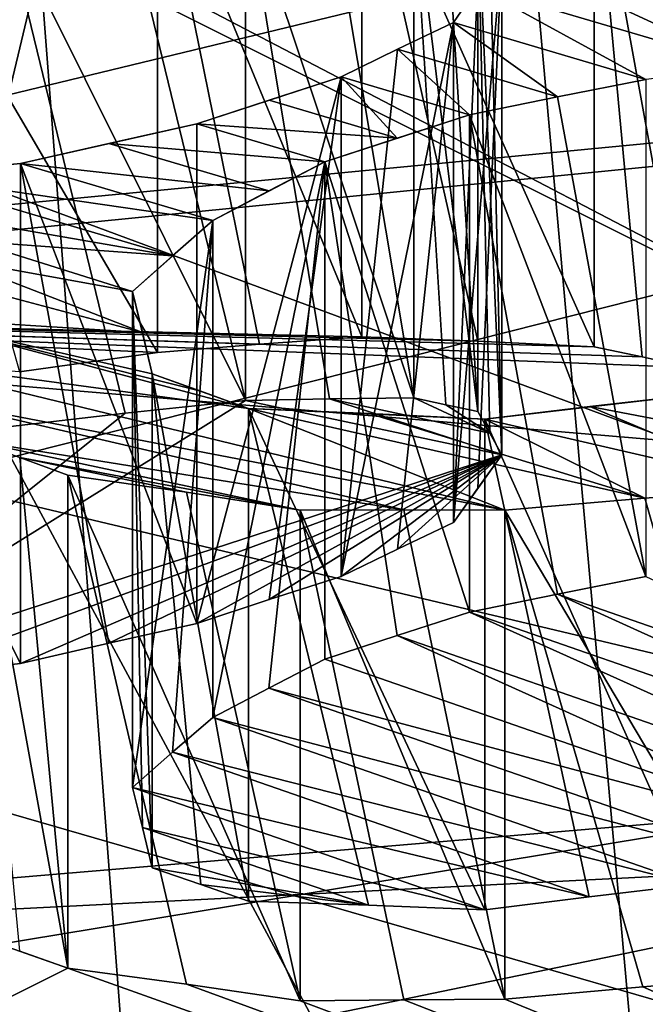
# Model space of a CAD drawing. Header units: millimetres. Extents: x -122 to 122, y -98 to 94.
# Tile 394 of 533: x 64.74 to 65.87, y -17.21 to -15.43. Entities that reach past the tile are written whole.
import ezdxf

# ---------------------------------------------------------------- set-up
doc = ezdxf.new("R2010")
doc.units = ezdxf.units.MM
doc.header["$LTSCALE"] = 26.699852
for name, color, linetype in [('10', 7, 'CONTINUOUS'), ('1027', 7, 'CONTINUOUS'), ('1030', 7, 'CONTINUOUS'), ('1139', 7, 'CONTINUOUS'), ('1231', 7, 'CONTINUOUS'), ('1736', 7, 'CONTINUOUS'), ('1737', 7, 'CONTINUOUS'), ('189', 7, 'CONTINUOUS'), ('194', 7, 'CONTINUOUS'), ('196', 7, 'CONTINUOUS'), ('197', 7, 'CONTINUOUS'), ('199', 7, 'CONTINUOUS'), ('4236', 7, 'CONTINUOUS'), ('4275', 7, 'CONTINUOUS'), ('4781', 7, 'CONTINUOUS'), ('4782', 7, 'CONTINUOUS'), ('4791', 7, 'CONTINUOUS'), ('4792', 7, 'CONTINUOUS'), ('4793', 7, 'CONTINUOUS'), ('4794', 7, 'CONTINUOUS'), ('5015', 7, 'CONTINUOUS'), ('5016', 7, 'CONTINUOUS'), ('5019', 7, 'CONTINUOUS'), ('5131', 7, 'CONTINUOUS'), ('5132', 7, 'CONTINUOUS'), ('5133', 7, 'CONTINUOUS'), ('5134', 7, 'CONTINUOUS'), ('5148', 7, 'CONTINUOUS'), ('5149', 7, 'CONTINUOUS'), ('5150', 7, 'CONTINUOUS'), ('5151', 7, 'CONTINUOUS'), ('5161', 7, 'CONTINUOUS'), ('5162', 7, 'CONTINUOUS'), ('5163', 7, 'CONTINUOUS'), ('5164', 7, 'CONTINUOUS'), ('5165', 7, 'CONTINUOUS'), ('5166', 7, 'CONTINUOUS'), ('5167', 7, 'CONTINUOUS'), ('5168', 7, 'CONTINUOUS'), ('5176', 7, 'CONTINUOUS'), ('5177', 7, 'CONTINUOUS'), ('5178', 7, 'CONTINUOUS'), ('5179', 7, 'CONTINUOUS'), ('5180', 7, 'CONTINUOUS'), ('5181', 7, 'CONTINUOUS'), ('5182', 7, 'CONTINUOUS'), ('5183', 7, 'CONTINUOUS'), ('5184', 7, 'CONTINUOUS'), ('5232', 7, 'CONTINUOUS'), ('5236', 7, 'CONTINUOUS'), ('5239', 7, 'CONTINUOUS'), ('8', 7, 'CONTINUOUS'), ('967', 7, 'CONTINUOUS'), ('969', 7, 'CONTINUOUS')]:
    doc.layers.add(name, color=color, linetype=linetype)

msp = doc.modelspace()

# ---------------------------------------------------------------- linework, layer by layer
at = {"layer": '10', "color": 7, "linetype": 'Continuous', "true_color": 0xf5f5f5}
for points in [[(70, -18.8577, 56.6625), (59.3935, -21.0544, 60.4674), (70, -16.2596, 58.1625), (70, -18.8577, 56.6625)], [(59.3935, -21.0544, 60.4674), (59.3935, -18.4564, 61.9674), (70, -16.2596, 58.1625), (59.3935, -21.0544, 60.4674)]]:
    msp.add_3dface(points, dxfattribs=at)
at = {"layer": '1027', "color": 250, "linetype": 'Continuous', "true_color": 0x323232}
for points in [[(64.2887, 0, 38.25), (64.2887, -19.125, 33.1255), (66.0113, 0, 38.25), (64.2887, 0, 38.25)], [(66.0113, 0, 38.25), (64.2887, -19.125, 33.1255), (66.0113, -19.125, 33.1255), (66.0113, 0, 38.25)]]:
    msp.add_3dface(points, dxfattribs=at)
at = {"layer": '1030', "color": 250, "linetype": 'Continuous', "true_color": 0x323232}
for points in [[(64.2887, -19.125, -33.1255), (64.2887, 0, -38.25), (66.0113, -19.125, -33.1255), (64.2887, -19.125, -33.1255)], [(66.0113, -19.125, -33.1255), (64.2887, 0, -38.25), (66.0113, 0, -38.25), (66.0113, -19.125, -33.1255)]]:
    msp.add_3dface(points, dxfattribs=at)
at = {"layer": '1139', "color": 250, "linetype": 'Continuous', "true_color": 0x323232}
for points in [[(77.3921, -15.6644, -51.1316), (61.5, -20.8577, -60.1266), (76.7642, -15.1961, -50.3204), (77.3921, -15.6644, -51.1316)], [(76.7642, -15.1961, -50.3204), (61.5, -20.8577, -60.1266), (63.2358, -15.1961, -50.3204), (76.7642, -15.1961, -50.3204)], [(78.2539, -16.0299, -51.7646), (61.5, -20.8577, -60.1266), (77.3921, -15.6644, -51.1316), (78.2539, -16.0299, -51.7646)], [(78.5, -20.8577, -60.1266), (61.5, -20.8577, -60.1266), (78.2539, -16.0299, -51.7646), (78.5, -20.8577, -60.1266)]]:
    msp.add_3dface(points, dxfattribs=at)
at = {"layer": '1231', "color": 250, "linetype": 'Continuous', "true_color": 0x323232}
for points in [[(103.1595, -13.7317, -39.9563), (36.8405, -13.7317, -39.9563), (35.9716, -19.4191, -39.7149), (103.1595, -13.7317, -39.9563)], [(103.5236, -17.3593, -39.4205), (103.1595, -13.7317, -39.9563), (35.9716, -19.4191, -39.7149), (103.5236, -17.3593, -39.4205)]]:
    msp.add_3dface(points, dxfattribs=at)
at = {"layer": '1736', "color": 250, "linetype": 'Continuous', "true_color": 0x323232}
for points in [[(31.5, -4.939, -46.9912), (108.5, -23.625, -40.9197), (31.5, -23.625, -40.9197), (31.5, -4.939, -46.9912)], [(108.5, -4.939, -46.9912), (108.5, -23.625, -40.9197), (31.5, -4.939, -46.9912), (108.5, -4.939, -46.9912)]]:
    msp.add_3dface(points, dxfattribs=at)
at = {"layer": '1737', "color": 250, "linetype": 'Continuous', "true_color": 0x323232}
for points in [[(108.5, -5.148, -48.9802), (108.5, -24.625, -42.6518), (31.5, -5.148, -48.9802), (108.5, -5.148, -48.9802)], [(31.5, -5.148, -48.9802), (108.5, -24.625, -42.6518), (31.5, -24.625, -42.6518), (31.5, -5.148, -48.9802)]]:
    msp.add_3dface(points, dxfattribs=at)
at = {"layer": '189', "color": 7, "linetype": 'Continuous', "true_color": 0xf5f5f5}
for points in [[(64.3619, -15.036, 83.1431), (64, -17.2211, 86.9279), (70.5376, -16.1412, 85.0574), (64.3619, -15.036, 83.1431)], [(70.5376, -16.1412, 85.0574), (64, -17.2211, 86.9279), (69.8981, -17.8348, 87.9908), (70.5376, -16.1412, 85.0574)]]:
    msp.add_3dface(points, dxfattribs=at)
at = {"layer": '194', "color": 7, "linetype": 'Continuous', "true_color": 0xf5f5f5}
for points in [[(64, -18.5635, 62.1529), (64, -6.8288, 68.9279), (66.9428, -6.2152, 67.3203), (64, -18.5635, 62.1529)], [(66.9428, -17.478, 60.8177), (64, -18.5635, 62.1529), (66.9428, -6.2152, 67.3203), (66.9428, -17.478, 60.8177)]]:
    msp.add_3dface(points, dxfattribs=at)
at = {"layer": '196', "color": 7, "linetype": 'Continuous', "true_color": 0xf5f5f5}
for points in [[(64.0093, -14.9083, 80.257), (66.5413, -16.1743, 82.4497), (63.0825, -22.6056, 71.8191), (64.0093, -14.9083, 80.257)], [(63.0825, -22.6056, 71.8191), (66.5413, -16.1743, 82.4497), (66.5413, -25.601, 77.0072), (63.0825, -22.6056, 71.8191)]]:
    msp.add_3dface(points, dxfattribs=at)
at = {"layer": '197', "color": 7, "linetype": 'Continuous', "true_color": 0xf5f5f5}
for points in [[(66.5413, -10.1836, 72.0735), (63.0825, -13.179, 77.2616), (66.5413, -19.6103, 66.631), (66.5413, -10.1836, 72.0735)], [(63.0825, -13.179, 77.2616), (63.0825, -22.6056, 71.8191), (66.5413, -19.6103, 66.631), (63.0825, -13.179, 77.2616)]]:
    msp.add_3dface(points, dxfattribs=at)
at = {"layer": '199', "color": 7, "linetype": 'Continuous', "true_color": 0xf5f5f5}
for points in [[(64.3619, -15.036, 83.1431), (66.5413, -16.1743, 82.4497), (64.0093, -14.9083, 80.257), (64.3619, -15.036, 83.1431)], [(64.3619, -15.036, 83.1431), (70.5376, -16.1412, 85.0574), (66.5413, -16.1743, 82.4497), (64.3619, -15.036, 83.1431)]]:
    msp.add_3dface(points, dxfattribs=at)
at = {"layer": '4236', "color": 250, "linetype": 'Continuous', "true_color": 0x323232}
for points in [[(61.7813, -16.0187, 51.7452), (78.5, -20.8577, 60.1266), (63.2358, -15.1961, 50.3204), (61.7813, -16.0187, 51.7452)], [(63.2358, -15.1961, 50.3204), (78.5, -20.8577, 60.1266), (76.7642, -15.1961, 50.3204), (63.2358, -15.1961, 50.3204)], [(61.5, -20.8577, 60.1266), (78.5, -20.8577, 60.1266), (61.7813, -16.0187, 51.7452), (61.5, -20.8577, 60.1266)]]:
    msp.add_3dface(points, dxfattribs=at)
at = {"layer": '4275', "color": 250, "linetype": 'Continuous', "true_color": 0x323232}
for points in [[(36.8405, -13.7317, 39.9563), (104.0284, -19.419, 39.7149), (36.4764, -17.3592, 39.4205), (36.8405, -13.7317, 39.9563)], [(36.8405, -13.7317, 39.9563), (103.1595, -13.7317, 39.9563), (104.0284, -19.419, 39.7149), (36.8405, -13.7317, 39.9563)]]:
    msp.add_3dface(points, dxfattribs=at)
at = {"layer": '4781', "color": 250, "linetype": 'Continuous', "true_color": 0x323232}
for points in [[(31.5, -23.625, 40.9197), (108.5, -4.939, 46.9912), (31.5, -4.939, 46.9912), (31.5, -23.625, 40.9197)], [(108.5, -23.625, 40.9197), (108.5, -4.939, 46.9912), (31.5, -23.625, 40.9197), (108.5, -23.625, 40.9197)]]:
    msp.add_3dface(points, dxfattribs=at)
at = {"layer": '4782', "color": 250, "linetype": 'Continuous', "true_color": 0x323232}
for points in [[(108.5, -24.625, 42.6518), (108.5, -5.148, 48.9802), (31.5, -24.625, 42.6518), (108.5, -24.625, 42.6518)], [(31.5, -24.625, 42.6518), (108.5, -5.148, 48.9802), (31.5, -5.148, 48.9802), (31.5, -24.625, 42.6518)]]:
    msp.add_3dface(points, dxfattribs=at)
at = {"layer": '4791', "color": 150, "linetype": 'Continuous', "true_color": 0x378cff}
for points in [[(22, -28.0584, -35.181), (22, -10.0141, -43.8712), (122, -28.0584, -35.181), (22, -28.0584, -35.181)], [(22, -10.0141, -43.8712), (122, -10.0141, -43.8712), (122, -28.0584, -35.181), (22, -10.0141, -43.8712)]]:
    msp.add_3dface(points, dxfattribs=at)
at = {"layer": '4792', "color": 150, "linetype": 'Continuous', "true_color": 0x378cff}
for points in [[(22, -10.0141, 43.8712), (22, -28.0584, 35.181), (122, -10.0141, 43.8712), (22, -10.0141, 43.8712)], [(22, -28.0584, 35.181), (122, -28.0584, 35.181), (122, -10.0141, 43.8712), (22, -28.0584, 35.181)]]:
    msp.add_3dface(points, dxfattribs=at)
at = {"layer": '4793', "color": 150, "linetype": 'Continuous', "true_color": 0x378cff}
for points in [[(22, -19.854, 34.3853), (22, -10.2783, 38.3524), (122, -19.854, 34.3853), (22, -19.854, 34.3853)], [(22, -10.2783, 38.3524), (122, -10.2783, 38.3524), (122, -19.854, 34.3853), (22, -10.2783, 38.3524)]]:
    msp.add_3dface(points, dxfattribs=at)
at = {"layer": '4794', "color": 150, "linetype": 'Continuous', "true_color": 0x378cff}
for points in [[(22, -10.2783, -38.3524), (22, -19.854, -34.3853), (122, -10.2783, -38.3524), (22, -10.2783, -38.3524)], [(22, -19.854, -34.3853), (122, -19.854, -34.3853), (122, -10.2783, -38.3524), (22, -19.854, -34.3853)]]:
    msp.add_3dface(points, dxfattribs=at)
at = {"layer": '5015', "color": 7, "linetype": 'Continuous', "true_color": 0xf5f5f5}
for points in [[(63.2648, -15.9543, -56.8835), (70, -17.5578, -54.4111), (70, -15.2844, -55.7233), (63.2648, -15.9543, -56.8835)], [(63.2638, -18.2278, -55.5715), (70, -17.5578, -54.4111), (63.2648, -15.9543, -56.8835), (63.2638, -18.2278, -55.5715)]]:
    msp.add_3dface(points, dxfattribs=at)
at = {"layer": '5016', "color": 7, "linetype": 'Continuous', "true_color": 0xf5f5f5}
for points in [[(63.2648, -15.9543, -56.8835), (70, -15.2844, -55.7233), (65.9515, -16.0593, -65.6202), (63.2648, -15.9543, -56.8835)], [(64.7348, -16.0672, -64.699), (63.2648, -15.9543, -56.8835), (64.9851, -16.0317, -64.7506), (64.7348, -16.0672, -64.699)], [(64.9851, -16.0317, -64.7506), (63.2648, -15.9543, -56.8835), (65.17, -16.017, -64.8393), (64.9851, -16.0317, -64.7506)], [(65.17, -16.017, -64.8393), (63.2648, -15.9543, -56.8835), (65.3558, -16.0035, -64.9278), (65.17, -16.017, -64.8393)], [(65.3558, -16.0035, -64.9278), (63.2648, -15.9543, -56.8835), (65.5663, -16.0112, -65.1311), (65.3558, -16.0035, -64.9278)], [(65.5663, -16.0112, -65.1311), (63.2648, -15.9543, -56.8835), (65.7772, -16.0217, -65.3333), (65.5663, -16.0112, -65.1311)], [(65.7772, -16.0217, -65.3333), (63.2648, -15.9543, -56.8835), (65.8642, -16.04, -65.4768), (65.7772, -16.0217, -65.3333)], [(65.8642, -16.04, -65.4768), (63.2648, -15.9543, -56.8835), (65.9515, -16.0593, -65.6202), (65.8642, -16.04, -65.4768)], [(64.6486, -17.0883, -68.4998), (64.8229, -17.1489, -68.7736), (63.6805, -17.7202, -69.6589), (64.6486, -17.0883, -68.4998)], [(64.7354, -17.1181, -68.6364), (64.8229, -17.1489, -68.7736), (64.6486, -17.0883, -68.4998), (64.7354, -17.1181, -68.6364)], [(64.8229, -17.1489, -68.7736), (70, -18.9965, -73.9029), (63.6805, -17.7202, -69.6589), (64.8229, -17.1489, -68.7736)], [(65.0379, -17.1779, -68.969), (70, -18.9965, -73.9029), (64.8229, -17.1489, -68.7736), (65.0379, -17.1779, -68.969)], [(66.1165, -17.1619, -69.4053), (70, -18.9965, -73.9029), (65.8653, -17.1828, -69.362), (66.1165, -17.1619, -69.4053)], [(65.2443, -17.2083, -69.1553), (70, -18.9965, -73.9029), (65.0379, -17.1779, -68.969), (65.2443, -17.2083, -69.1553)], [(65.8653, -17.1828, -69.362), (70, -18.9965, -73.9029), (65.6149, -17.2056, -69.3177), (65.8653, -17.1828, -69.362)], [(65.6149, -17.2056, -69.3177), (70, -18.9965, -73.9029), (65.4318, -17.2063, -69.2378), (65.6149, -17.2056, -69.3177)], [(65.4318, -17.2063, -69.2378), (70, -18.9965, -73.9029), (65.2443, -17.2083, -69.1553), (65.4318, -17.2063, -69.2378)]]:
    msp.add_3dface(points, dxfattribs=at)
at = {"layer": '5019', "color": 7, "linetype": 'Continuous', "true_color": 0xf5f5f5}
for points in [[(65.45, -16.1144, -65.526), (65.588, -16.1781, -65.8997), (65.297, -16.1161, -65.4198), (65.45, -16.1144, -65.526)], [(65.508, -16.1266, -65.6218), (65.588, -16.1781, -65.8997), (65.45, -16.1144, -65.526), (65.508, -16.1266, -65.6218)], [(65.6096, -16.2177, -66.0795), (64.3007, -16.6443, -66.8185), (65.1448, -16.1188, -65.3133), (65.6096, -16.2177, -66.0795)], [(65.1448, -16.1188, -65.3133), (64.3007, -16.6443, -66.8185), (64.9268, -16.1423, -65.2439), (65.1448, -16.1188, -65.3133)], [(65.297, -16.1161, -65.4198), (65.6096, -16.2177, -66.0795), (65.1448, -16.1188, -65.3133), (65.297, -16.1161, -65.4198)], [(65.588, -16.1781, -65.8997), (65.6096, -16.2177, -66.0795), (65.297, -16.1161, -65.4198), (65.588, -16.1781, -65.8997)], [(65.5662, -16.1391, -65.7176), (65.588, -16.1781, -65.8997), (65.508, -16.1266, -65.6218), (65.5662, -16.1391, -65.7176)], [(64.9268, -16.1423, -65.2439), (64.3007, -16.6443, -66.8185), (64.7087, -16.1675, -65.1736), (64.9268, -16.1423, -65.2439)], [(64.3007, -16.6443, -66.8185), (65.6096, -16.2177, -66.0795), (64.5185, -16.6196, -66.8885), (64.3007, -16.6443, -66.8185)], [(64.5185, -16.6196, -66.8885), (65.6096, -16.2177, -66.0795), (64.7368, -16.5965, -66.9577), (64.5185, -16.6196, -66.8885)], [(64.7368, -16.5965, -66.9577), (65.6096, -16.2177, -66.0795), (64.8968, -16.5596, -66.932), (64.7368, -16.5965, -66.9577)], [(64.8968, -16.5596, -66.932), (65.6096, -16.2177, -66.0795), (65.0566, -16.5235, -66.9057), (64.8968, -16.5596, -66.932)], [(65.0566, -16.5235, -66.9057), (65.6096, -16.2177, -66.0795), (65.1876, -16.4804, -66.832), (65.0566, -16.5235, -66.9057)], [(65.1876, -16.4804, -66.832), (65.6096, -16.2177, -66.0795), (65.3184, -16.4381, -66.7579), (65.1876, -16.4804, -66.832)], [(65.3184, -16.4381, -66.7579), (65.6096, -16.2177, -66.0795), (65.4203, -16.3889, -66.6363), (65.3184, -16.4381, -66.7579)], [(65.4203, -16.3889, -66.6363), (65.6096, -16.2177, -66.0795), (65.5221, -16.3405, -66.5143), (65.4203, -16.3889, -66.6363)], [(65.5221, -16.3405, -66.5143), (65.6096, -16.2177, -66.0795), (65.5659, -16.2781, -66.297), (65.5221, -16.3405, -66.5143)], [(65.7108, -16.4702, -67.1039), (65.8707, -16.4381, -67.0754), (66.6399, -16.7939, -68.5642), (65.7108, -16.4702, -67.1039)], [(65.5508, -16.5032, -67.132), (65.7108, -16.4702, -67.1039), (66.5385, -16.8468, -68.6829), (65.5508, -16.5032, -67.132)], [(66.5385, -16.8468, -68.6829), (65.7108, -16.4702, -67.1039), (66.6399, -16.7939, -68.5642), (66.5385, -16.8468, -68.6829)], [(65.4199, -16.5455, -67.2061), (65.5508, -16.5032, -67.132), (66.4076, -16.8891, -68.7571), (65.4199, -16.5455, -67.2061)], [(66.4076, -16.8891, -68.7571), (65.5508, -16.5032, -67.132), (66.5385, -16.8468, -68.6829), (66.4076, -16.8891, -68.7571)], [(65.289, -16.5886, -67.2798), (65.4199, -16.5455, -67.2061), (66.2767, -16.9322, -68.8307), (65.289, -16.5886, -67.2798)], [(66.2767, -16.9322, -68.8307), (65.4199, -16.5455, -67.2061), (66.4076, -16.8891, -68.7571), (66.2767, -16.9322, -68.8307)], [(65.1872, -16.6409, -67.3995), (65.289, -16.5886, -67.2798), (66.2767, -16.9322, -68.8307), (65.1872, -16.6409, -67.3995)], [(65.0854, -16.6941, -67.5188), (65.1872, -16.6409, -67.3995), (66.1166, -16.9643, -68.8593), (65.0854, -16.6941, -67.5188)], [(66.1166, -16.9643, -68.8593), (65.1872, -16.6409, -67.3995), (66.2767, -16.9322, -68.8307), (66.1166, -16.9643, -68.8593)], [(65.0126, -16.757, -67.6838), (65.0854, -16.6941, -67.5188), (65.9569, -16.9973, -68.8873), (65.0126, -16.757, -67.6838)], [(65.9569, -16.9973, -68.8873), (65.0854, -16.6941, -67.5188), (66.1166, -16.9643, -68.8593), (65.9569, -16.9973, -68.8873)], [(64.9398, -16.8211, -67.8484), (65.0126, -16.757, -67.6838), (65.7678, -17.0198, -68.8699), (64.9398, -16.8211, -67.8484)], [(65.7678, -17.0198, -68.8699), (65.0126, -16.757, -67.6838), (65.9569, -16.9973, -68.8873), (65.7678, -17.0198, -68.8699)], [(64.958, -16.8937, -68.0884), (64.9398, -16.8211, -67.8484), (65.5789, -17.0434, -68.852), (64.958, -16.8937, -68.0884)], [(65.5789, -17.0434, -68.852), (64.9398, -16.8211, -67.8484), (65.7678, -17.0198, -68.8699), (65.5789, -17.0434, -68.852)], [(64.9758, -16.9672, -68.3235), (64.958, -16.8937, -68.0884), (65.3679, -17.0347, -68.7271), (64.9758, -16.9672, -68.3235)], [(65.3679, -17.0347, -68.7271), (64.958, -16.8937, -68.0884), (65.5789, -17.0434, -68.852), (65.3679, -17.0347, -68.7271)], [(65.0636, -16.9972, -68.4615), (64.9758, -16.9672, -68.3235), (65.3679, -17.0347, -68.7271), (65.0636, -16.9972, -68.4615)], [(65.1501, -17.0278, -68.5972), (65.0636, -16.9972, -68.4615), (65.3679, -17.0347, -68.7271), (65.1501, -17.0278, -68.5972)]]:
    msp.add_3dface(points, dxfattribs=at)
at = {"layer": '5131', "color": 7, "linetype": 'Continuous', "true_color": 0xf5f5f5}
for points in [[(66.1165, -16.2766, -69.9164), (66.1165, -17.1619, -69.4053), (65.869, -16.296, -69.8745), (66.1165, -16.2766, -69.9164)], [(66.1165, -17.1619, -69.4053), (65.6149, -16.3179, -69.8303), (65.869, -16.296, -69.8745), (66.1165, -17.1619, -69.4053)], [(66.1165, -17.1619, -69.4053), (65.8653, -17.1828, -69.362), (65.6149, -16.3179, -69.8303), (66.1165, -17.1619, -69.4053)], [(65.8653, -17.1828, -69.362), (65.6149, -17.2056, -69.3177), (65.6149, -16.3179, -69.8303), (65.8653, -17.1828, -69.362)]]:
    msp.add_3dface(points, dxfattribs=at)
at = {"layer": '5132', "color": 7, "linetype": 'Continuous', "true_color": 0xf5f5f5}
for points in [[(65.6149, -17.2056, -69.3177), (65.2443, -16.318, -69.6693), (65.4319, -16.3173, -69.7511), (65.6149, -17.2056, -69.3177)], [(65.6149, -17.2056, -69.3177), (65.4318, -17.2063, -69.2378), (65.2443, -16.318, -69.6693), (65.6149, -17.2056, -69.3177)], [(65.4318, -17.2063, -69.2378), (65.2443, -17.2083, -69.1553), (65.2443, -16.318, -69.6693), (65.4318, -17.2063, -69.2378)], [(65.6149, -16.3179, -69.8303), (65.6149, -17.2056, -69.3177), (65.4319, -16.3173, -69.7511), (65.6149, -16.3179, -69.8303)]]:
    msp.add_3dface(points, dxfattribs=at)
at = {"layer": '5133', "color": 7, "linetype": 'Continuous', "true_color": 0xf5f5f5}
for points in [[(65.2443, -17.2083, -69.1553), (65.0379, -17.1779, -68.969), (64.8229, -16.2544, -69.29), (65.2443, -17.2083, -69.1553)], [(65.2443, -17.2083, -69.1553), (64.8229, -16.2544, -69.29), (65.0378, -16.2856, -69.4841), (65.2443, -17.2083, -69.1553)], [(65.0379, -17.1779, -68.969), (64.8229, -17.1489, -68.7736), (64.8229, -16.2544, -69.29), (65.0379, -17.1779, -68.969)], [(65.2443, -16.318, -69.6693), (65.2443, -17.2083, -69.1553), (65.0378, -16.2856, -69.4841), (65.2443, -16.318, -69.6693)]]:
    msp.add_3dface(points, dxfattribs=at)
at = {"layer": '5134', "color": 7, "linetype": 'Continuous', "true_color": 0xf5f5f5}
for points in [[(64.8229, -17.1489, -68.7736), (64.7354, -17.1181, -68.6364), (64.6486, -16.1913, -69.0178), (64.8229, -17.1489, -68.7736)], [(64.8229, -17.1489, -68.7736), (64.6486, -16.1913, -69.0178), (64.7355, -16.2223, -69.1537), (64.8229, -17.1489, -68.7736)], [(64.8229, -16.2544, -69.29), (64.8229, -17.1489, -68.7736), (64.7355, -16.2223, -69.1537), (64.8229, -16.2544, -69.29)]]:
    msp.add_3dface(points, dxfattribs=at)
at = {"layer": '5148', "color": 7, "linetype": 'Continuous', "true_color": 0xf5f5f5}
for points in [[(64.4836, -15.1737, -65.1836), (64.9851, -16.0317, -64.7506), (64.9851, -15.1043, -65.286), (64.4836, -15.1737, -65.1836)], [(64.7348, -16.0672, -64.699), (64.9851, -16.0317, -64.7506), (64.4836, -15.1737, -65.1836), (64.7348, -16.0672, -64.699)]]:
    msp.add_3dface(points, dxfattribs=at)
at = {"layer": '5149', "color": 7, "linetype": 'Continuous', "true_color": 0xf5f5f5}
for points in [[(64.9851, -15.1043, -65.286), (65.3558, -16.0035, -64.9278), (65.3558, -15.0797, -65.4611), (64.9851, -15.1043, -65.286)], [(64.9851, -16.0317, -64.7506), (65.17, -16.017, -64.8393), (64.9851, -15.1043, -65.286), (64.9851, -16.0317, -64.7506)], [(65.17, -16.017, -64.8393), (65.3558, -16.0035, -64.9278), (64.9851, -15.1043, -65.286), (65.17, -16.017, -64.8393)]]:
    msp.add_3dface(points, dxfattribs=at)
at = {"layer": '5150', "color": 7, "linetype": 'Continuous', "true_color": 0xf5f5f5}
for points in [[(65.3558, -16.0035, -64.9278), (65.5663, -16.0112, -65.1311), (65.3558, -15.0797, -65.4611), (65.3558, -16.0035, -64.9278)], [(65.5663, -16.0112, -65.1311), (65.7772, -16.0217, -65.3333), (65.3558, -15.0797, -65.4611), (65.5663, -16.0112, -65.1311)], [(65.3558, -15.0797, -65.4611), (65.7772, -16.0217, -65.3333), (65.7772, -15.1039, -65.8631), (65.3558, -15.0797, -65.4611)]]:
    msp.add_3dface(points, dxfattribs=at)
at = {"layer": '5151', "color": 7, "linetype": 'Continuous', "true_color": 0xf5f5f5}
for points in [[(65.7772, -16.0217, -65.3333), (65.8642, -16.04, -65.4768), (65.7772, -15.1039, -65.8631), (65.7772, -16.0217, -65.3333)], [(65.8642, -16.04, -65.4768), (65.9515, -16.0593, -65.6202), (65.7772, -15.1039, -65.8631), (65.8642, -16.04, -65.4768)], [(65.7772, -15.1039, -65.8631), (65.9515, -16.0593, -65.6202), (65.9515, -15.1451, -66.1481), (65.7772, -15.1039, -65.8631)]]:
    msp.add_3dface(points, dxfattribs=at)
at = {"layer": '5161', "color": 7, "linetype": 'Continuous', "true_color": 0xf5f5f5}
for points in [[(65.8707, -15.5365, -67.596), (65.8707, -16.4381, -67.0754), (65.7108, -15.5682, -67.6247), (65.8707, -15.5365, -67.596)], [(65.8707, -16.4381, -67.0754), (65.5508, -15.6007, -67.653), (65.7108, -15.5682, -67.6247), (65.8707, -16.4381, -67.0754)], [(65.8707, -16.4381, -67.0754), (65.7108, -16.4702, -67.1039), (65.5508, -15.6007, -67.653), (65.8707, -16.4381, -67.0754)], [(65.7108, -16.4702, -67.1039), (65.5508, -16.5032, -67.132), (65.5508, -15.6007, -67.653), (65.7108, -16.4702, -67.1039)]]:
    msp.add_3dface(points, dxfattribs=at)
at = {"layer": '5162', "color": 7, "linetype": 'Continuous', "true_color": 0xf5f5f5}
for points in [[(65.5508, -15.6007, -67.653), (65.5508, -16.5032, -67.132), (65.289, -15.686, -67.8009), (65.5508, -15.6007, -67.653)], [(65.5508, -15.6007, -67.653), (65.289, -15.686, -67.8009), (65.4199, -15.643, -67.7272), (65.5508, -15.6007, -67.653)], [(65.5508, -16.5032, -67.132), (65.4199, -16.5455, -67.2061), (65.289, -15.686, -67.8009), (65.5508, -16.5032, -67.132)], [(65.4199, -16.5455, -67.2061), (65.289, -16.5886, -67.2798), (65.289, -15.686, -67.8009), (65.4199, -16.5455, -67.2061)]]:
    msp.add_3dface(points, dxfattribs=at)
at = {"layer": '5163', "color": 7, "linetype": 'Continuous', "true_color": 0xf5f5f5}
for points in [[(65.1872, -16.6409, -67.3995), (65.0854, -16.6941, -67.5188), (65.289, -15.686, -67.8009), (65.1872, -16.6409, -67.3995)], [(65.289, -15.686, -67.8009), (65.0854, -16.6941, -67.5188), (65.0854, -15.7925, -68.0394), (65.289, -15.686, -67.8009)], [(65.289, -15.686, -67.8009), (65.0854, -15.7925, -68.0394), (65.1872, -15.7388, -67.9203), (65.289, -15.686, -67.8009)], [(65.289, -16.5886, -67.2798), (65.1872, -16.6409, -67.3995), (65.289, -15.686, -67.8009), (65.289, -16.5886, -67.2798)]]:
    msp.add_3dface(points, dxfattribs=at)
at = {"layer": '5164', "color": 7, "linetype": 'Continuous', "true_color": 0xf5f5f5}
for points in [[(65.0126, -16.757, -67.6838), (64.9398, -16.8211, -67.8484), (65.0854, -15.7925, -68.0394), (65.0126, -16.757, -67.6838)], [(65.0854, -15.7925, -68.0394), (64.9398, -16.8211, -67.8484), (64.9398, -15.9211, -68.368), (65.0854, -15.7925, -68.0394)], [(65.0854, -15.7925, -68.0394), (64.9398, -15.9211, -68.368), (65.0126, -15.8562, -68.2039), (65.0854, -15.7925, -68.0394)], [(65.0854, -16.6941, -67.5188), (65.0126, -16.757, -67.6838), (65.0854, -15.7925, -68.0394), (65.0854, -16.6941, -67.5188)]]:
    msp.add_3dface(points, dxfattribs=at)
at = {"layer": '5165', "color": 7, "linetype": 'Continuous', "true_color": 0xf5f5f5}
for points in [[(64.9398, -16.8211, -67.8484), (64.958, -16.8937, -68.0884), (64.9398, -15.9211, -68.368), (64.9398, -16.8211, -67.8484)], [(64.958, -16.8937, -68.0884), (64.9758, -16.9672, -68.3235), (64.9398, -15.9211, -68.368), (64.958, -16.8937, -68.0884)], [(64.9398, -15.9211, -68.368), (64.9758, -16.9672, -68.3235), (64.9758, -16.0706, -68.8411), (64.9398, -15.9211, -68.368)], [(64.9398, -15.9211, -68.368), (64.9758, -16.0706, -68.8411), (64.958, -15.9956, -68.6071), (64.9398, -15.9211, -68.368)]]:
    msp.add_3dface(points, dxfattribs=at)
at = {"layer": '5166', "color": 7, "linetype": 'Continuous', "true_color": 0xf5f5f5}
for points in [[(64.9758, -16.9672, -68.3235), (65.0636, -16.9972, -68.4615), (64.9758, -16.0706, -68.8411), (64.9758, -16.9672, -68.3235)], [(65.0636, -16.9972, -68.4615), (65.1501, -17.0278, -68.5972), (64.9758, -16.0706, -68.8411), (65.0636, -16.9972, -68.4615)], [(64.9758, -16.0706, -68.8411), (65.1501, -17.0278, -68.5972), (65.1501, -16.1338, -69.1133), (64.9758, -16.0706, -68.8411)], [(64.9758, -16.0706, -68.8411), (65.1501, -16.1338, -69.1133), (65.0636, -16.102, -68.9784), (64.9758, -16.0706, -68.8411)]]:
    msp.add_3dface(points, dxfattribs=at)
at = {"layer": '5167', "color": 7, "linetype": 'Continuous', "true_color": 0xf5f5f5}
for points in [[(65.1501, -17.0278, -68.5972), (65.3679, -17.0347, -68.7271), (65.1501, -16.1338, -69.1133), (65.1501, -17.0278, -68.5972)], [(65.3679, -17.0347, -68.7271), (65.5789, -17.0434, -68.852), (65.1501, -16.1338, -69.1133), (65.3679, -17.0347, -68.7271)], [(65.1501, -16.1338, -69.1133), (65.5789, -17.0434, -68.852), (65.5789, -16.1528, -69.3661), (65.1501, -16.1338, -69.1133)], [(65.1501, -16.1338, -69.1133), (65.5789, -16.1528, -69.3661), (65.3689, -16.1426, -69.2428), (65.1501, -16.1338, -69.1133)]]:
    msp.add_3dface(points, dxfattribs=at)
at = {"layer": '5168', "color": 7, "linetype": 'Continuous', "true_color": 0xf5f5f5}
for points in [[(65.5789, -16.1528, -69.3661), (65.9569, -16.9973, -68.8873), (65.9569, -16.1085, -69.4004), (65.5789, -16.1528, -69.3661)], [(65.5789, -16.1528, -69.3661), (65.9569, -16.1085, -69.4004), (65.7691, -16.13, -69.3837), (65.5789, -16.1528, -69.3661)], [(65.5789, -17.0434, -68.852), (65.7678, -17.0198, -68.8699), (65.5789, -16.1528, -69.3661), (65.5789, -17.0434, -68.852)], [(65.7678, -17.0198, -68.8699), (65.9569, -16.9973, -68.8873), (65.5789, -16.1528, -69.3661), (65.7678, -17.0198, -68.8699)]]:
    msp.add_3dface(points, dxfattribs=at)
at = {"layer": '5176', "color": 7, "linetype": 'Continuous', "true_color": 0xf5f5f5}
for points in [[(64.3007, -15.7331, -67.3446), (64.7368, -16.5965, -66.9577), (64.7368, -15.6888, -67.4818), (64.3007, -15.7331, -67.3446)], [(64.3007, -15.7331, -67.3446), (64.7368, -15.6888, -67.4818), (64.5183, -15.7102, -67.4135), (64.3007, -15.7331, -67.3446)], [(64.5185, -16.6196, -66.8885), (64.7368, -16.5965, -66.9577), (64.3007, -15.7331, -67.3446), (64.5185, -16.6196, -66.8885)]]:
    msp.add_3dface(points, dxfattribs=at)
at = {"layer": '5177', "color": 7, "linetype": 'Continuous', "true_color": 0xf5f5f5}
for points in [[(64.7368, -15.6888, -67.4818), (65.0566, -16.5235, -66.9057), (65.0566, -15.6169, -67.4292), (64.7368, -15.6888, -67.4818)], [(64.7368, -15.6888, -67.4818), (65.0566, -15.6169, -67.4292), (64.8968, -15.6524, -67.4557), (64.7368, -15.6888, -67.4818)], [(64.7368, -16.5965, -66.9577), (64.8968, -16.5596, -66.932), (64.7368, -15.6888, -67.4818), (64.7368, -16.5965, -66.9577)], [(64.8968, -16.5596, -66.932), (65.0566, -16.5235, -66.9057), (64.7368, -15.6888, -67.4818), (64.8968, -16.5596, -66.932)]]:
    msp.add_3dface(points, dxfattribs=at)
at = {"layer": '5178', "color": 7, "linetype": 'Continuous', "true_color": 0xf5f5f5}
for points in [[(65.0566, -16.5235, -66.9057), (65.1876, -16.4804, -66.832), (65.3184, -15.5315, -67.2814), (65.0566, -16.5235, -66.9057)], [(65.0566, -15.6169, -67.4292), (65.0566, -16.5235, -66.9057), (65.3184, -15.5315, -67.2814), (65.0566, -15.6169, -67.4292)], [(65.0566, -15.6169, -67.4292), (65.3184, -15.5315, -67.2814), (65.1876, -15.5738, -67.3554), (65.0566, -15.6169, -67.4292)], [(65.1876, -16.4804, -66.832), (65.3184, -16.4381, -66.7579), (65.3184, -15.5315, -67.2814), (65.1876, -16.4804, -66.832)]]:
    msp.add_3dface(points, dxfattribs=at)
at = {"layer": '5179', "color": 7, "linetype": 'Continuous', "true_color": 0xf5f5f5}
for points in [[(65.3184, -16.4381, -66.7579), (65.4203, -16.3889, -66.6363), (65.5221, -15.4328, -67.0384), (65.3184, -16.4381, -66.7579)], [(65.3184, -16.4381, -66.7579), (65.5221, -15.4328, -67.0384), (65.4203, -15.4817, -67.1601), (65.3184, -16.4381, -66.7579)], [(65.4203, -16.3889, -66.6363), (65.5221, -16.3405, -66.5143), (65.5221, -15.4328, -67.0384), (65.4203, -16.3889, -66.6363)], [(65.3184, -15.5315, -67.2814), (65.3184, -16.4381, -66.7579), (65.4203, -15.4817, -67.1601), (65.3184, -15.5315, -67.2814)]]:
    msp.add_3dface(points, dxfattribs=at)
at = {"layer": '5180', "color": 7, "linetype": 'Continuous', "true_color": 0xf5f5f5}
for points in [[(65.5221, -16.3405, -66.5143), (65.5659, -16.2781, -66.297), (65.6096, -15.3064, -66.6056), (65.5221, -16.3405, -66.5143)], [(65.5221, -16.3405, -66.5143), (65.6096, -15.3064, -66.6056), (65.5656, -15.3692, -66.8238), (65.5221, -16.3405, -66.5143)], [(65.5659, -16.2781, -66.297), (65.6096, -16.2177, -66.0795), (65.6096, -15.3064, -66.6056), (65.5659, -16.2781, -66.297)], [(65.5221, -15.4328, -67.0384), (65.5221, -16.3405, -66.5143), (65.5656, -15.3692, -66.8238), (65.5221, -15.4328, -67.0384)]]:
    msp.add_3dface(points, dxfattribs=at)
at = {"layer": '5181', "color": 7, "linetype": 'Continuous', "true_color": 0xf5f5f5}
for points in [[(65.6096, -16.2177, -66.0795), (65.588, -16.1781, -65.8997), (65.5662, -15.2243, -66.2457), (65.6096, -16.2177, -66.0795)], [(65.588, -16.1781, -65.8997), (65.5662, -16.1391, -65.7176), (65.5662, -15.2243, -66.2457), (65.588, -16.1781, -65.8997)], [(65.6096, -16.2177, -66.0795), (65.5662, -15.2243, -66.2457), (65.588, -15.265, -66.4269), (65.6096, -16.2177, -66.0795)], [(65.6096, -15.3064, -66.6056), (65.6096, -16.2177, -66.0795), (65.588, -15.265, -66.4269), (65.6096, -15.3064, -66.6056)]]:
    msp.add_3dface(points, dxfattribs=at)
at = {"layer": '5182', "color": 7, "linetype": 'Continuous', "true_color": 0xf5f5f5}
for points in [[(65.5662, -16.1391, -65.7176), (65.508, -16.1266, -65.6218), (65.45, -15.1972, -66.0556), (65.5662, -16.1391, -65.7176)], [(65.5662, -16.1391, -65.7176), (65.45, -15.1972, -66.0556), (65.5084, -15.2107, -66.1514), (65.5662, -16.1391, -65.7176)], [(65.508, -16.1266, -65.6218), (65.45, -16.1144, -65.526), (65.45, -15.1972, -66.0556), (65.508, -16.1266, -65.6218)], [(65.5662, -15.2243, -66.2457), (65.5662, -16.1391, -65.7176), (65.5084, -15.2107, -66.1514), (65.5662, -15.2243, -66.2457)]]:
    msp.add_3dface(points, dxfattribs=at)
at = {"layer": '5183', "color": 7, "linetype": 'Continuous', "true_color": 0xf5f5f5}
for points in [[(65.45, -16.1144, -65.526), (65.1448, -15.1981, -65.8449), (65.297, -15.1971, -65.9503), (65.45, -16.1144, -65.526)], [(65.45, -16.1144, -65.526), (65.297, -16.1161, -65.4198), (65.1448, -15.1981, -65.8449), (65.45, -16.1144, -65.526)], [(65.297, -16.1161, -65.4198), (65.1448, -16.1188, -65.3133), (65.1448, -15.1981, -65.8449), (65.297, -16.1161, -65.4198)], [(65.45, -15.1972, -66.0556), (65.45, -16.1144, -65.526), (65.297, -15.1971, -65.9503), (65.45, -15.1972, -66.0556)]]:
    msp.add_3dface(points, dxfattribs=at)
at = {"layer": '5184', "color": 7, "linetype": 'Continuous', "true_color": 0xf5f5f5}
for points in [[(65.1448, -15.1981, -65.8449), (65.1448, -16.1188, -65.3133), (64.9268, -15.2198, -65.7766), (65.1448, -15.1981, -65.8449)], [(65.1448, -16.1188, -65.3133), (64.7087, -15.2432, -65.7073), (64.9268, -15.2198, -65.7766), (65.1448, -16.1188, -65.3133)], [(65.1448, -16.1188, -65.3133), (64.9268, -16.1423, -65.2439), (64.7087, -15.2432, -65.7073), (65.1448, -16.1188, -65.3133)], [(64.9268, -16.1423, -65.2439), (64.7087, -16.1675, -65.1736), (64.7087, -15.2432, -65.7073), (64.9268, -16.1423, -65.2439)]]:
    msp.add_3dface(points, dxfattribs=at)
at = {"layer": '5232', "color": 7, "linetype": 'Continuous', "true_color": 0xf5f5f5}
for points in [[(65.6096, -15.3064, -66.6056), (66.0595, -15.5149, -67.6128), (65.5656, -15.3692, -66.8238), (65.6096, -15.3064, -66.6056)], [(65.9582, -15.4034, -67.167), (66.0595, -15.5149, -67.6128), (65.6096, -15.3064, -66.6056), (65.9582, -15.4034, -67.167)], [(65.8707, -15.5365, -67.596), (65.5221, -15.4328, -67.0384), (65.5656, -15.3692, -66.8238), (65.8707, -15.5365, -67.596)], [(66.0595, -15.5149, -67.6128), (65.8707, -15.5365, -67.596), (65.5656, -15.3692, -66.8238), (66.0595, -15.5149, -67.6128)], [(65.5221, -15.4328, -67.0384), (65.7108, -15.5682, -67.6247), (65.4203, -15.4817, -67.1601), (65.5221, -15.4328, -67.0384)], [(65.8707, -15.5365, -67.596), (65.7108, -15.5682, -67.6247), (65.5221, -15.4328, -67.0384), (65.8707, -15.5365, -67.596)], [(65.5508, -15.6007, -67.653), (65.3184, -15.5315, -67.2814), (65.4203, -15.4817, -67.1601), (65.5508, -15.6007, -67.653)], [(65.7108, -15.5682, -67.6247), (65.5508, -15.6007, -67.653), (65.4203, -15.4817, -67.1601), (65.7108, -15.5682, -67.6247)], [(65.3184, -15.5315, -67.2814), (65.4199, -15.643, -67.7272), (65.1876, -15.5738, -67.3554), (65.3184, -15.5315, -67.2814)], [(65.5508, -15.6007, -67.653), (65.4199, -15.643, -67.7272), (65.3184, -15.5315, -67.2814), (65.5508, -15.6007, -67.653)], [(65.4199, -15.643, -67.7272), (65.0566, -15.6169, -67.4292), (65.1876, -15.5738, -67.3554), (65.4199, -15.643, -67.7272)], [(65.0566, -15.6169, -67.4292), (65.289, -15.686, -67.8009), (64.8968, -15.6524, -67.4557), (65.0566, -15.6169, -67.4292)], [(65.4199, -15.643, -67.7272), (65.289, -15.686, -67.8009), (65.0566, -15.6169, -67.4292), (65.4199, -15.643, -67.7272)], [(65.1872, -15.7388, -67.9203), (64.7368, -15.6888, -67.4818), (64.8968, -15.6524, -67.4557), (65.1872, -15.7388, -67.9203)], [(65.289, -15.686, -67.8009), (65.1872, -15.7388, -67.9203), (64.8968, -15.6524, -67.4557), (65.289, -15.686, -67.8009)], [(64.7368, -15.6888, -67.4818), (65.0854, -15.7925, -68.0394), (64.5183, -15.7102, -67.4135), (64.7368, -15.6888, -67.4818)], [(65.1872, -15.7388, -67.9203), (65.0854, -15.7925, -68.0394), (64.7368, -15.6888, -67.4818), (65.1872, -15.7388, -67.9203)], [(65.0126, -15.8562, -68.2039), (64.3007, -15.7331, -67.3446), (64.5183, -15.7102, -67.4135), (65.0126, -15.8562, -68.2039)], [(65.0854, -15.7925, -68.0394), (65.0126, -15.8562, -68.2039), (64.5183, -15.7102, -67.4135), (65.0854, -15.7925, -68.0394)], [(65.0126, -15.8562, -68.2039), (64.6493, -15.8301, -67.906), (64.3007, -15.7331, -67.3446), (65.0126, -15.8562, -68.2039)], [(64.6129, -15.862, -67.9882), (64.6493, -15.8301, -67.906), (64.9398, -15.9211, -68.368), (64.6129, -15.862, -67.9882)], [(64.9398, -15.9211, -68.368), (64.6493, -15.8301, -67.906), (65.0126, -15.8562, -68.2039), (64.9398, -15.9211, -68.368)], [(64.5765, -15.8943, -68.0704), (64.6129, -15.862, -67.9882), (64.958, -15.9956, -68.6071), (64.5765, -15.8943, -68.0704)], [(64.6129, -15.862, -67.9882), (64.9398, -15.9211, -68.368), (64.958, -15.9956, -68.6071), (64.6129, -15.862, -67.9882)], [(64.5324, -15.9691, -68.282), (64.5765, -15.8943, -68.0704), (64.958, -15.9956, -68.6071), (64.5324, -15.9691, -68.282)], [(64.489, -16.0443, -68.4896), (64.5324, -15.9691, -68.282), (65.1501, -16.1338, -69.1133), (64.489, -16.0443, -68.4896)], [(64.9758, -16.0706, -68.8411), (64.5324, -15.9691, -68.282), (64.958, -15.9956, -68.6071), (64.9758, -16.0706, -68.8411)], [(64.5324, -15.9691, -68.282), (64.9758, -16.0706, -68.8411), (65.0636, -16.102, -68.9784), (64.5324, -15.9691, -68.282)], [(65.1501, -16.1338, -69.1133), (64.5324, -15.9691, -68.282), (65.0636, -16.102, -68.9784), (65.1501, -16.1338, -69.1133)], [(64.489, -16.0443, -68.4896), (65.6149, -16.3179, -69.8303), (64.5697, -16.1173, -68.7571), (64.489, -16.0443, -68.4896)], [(65.6149, -16.3179, -69.8303), (64.489, -16.0443, -68.4896), (65.1501, -16.1338, -69.1133), (65.6149, -16.3179, -69.8303)], [(65.9569, -16.1085, -69.4004), (66.309, -16.2331, -69.8699), (65.7691, -16.13, -69.3837), (65.9569, -16.1085, -69.4004)], [(65.6149, -16.3179, -69.8303), (65.4319, -16.3173, -69.7511), (64.5697, -16.1173, -68.7571), (65.6149, -16.3179, -69.8303)], [(65.4319, -16.3173, -69.7511), (64.6486, -16.1913, -69.0178), (64.5697, -16.1173, -68.7571), (65.4319, -16.3173, -69.7511)], [(65.869, -16.296, -69.8745), (65.6149, -16.3179, -69.8303), (65.1501, -16.1338, -69.1133), (65.869, -16.296, -69.8745)], [(65.869, -16.296, -69.8745), (65.1501, -16.1338, -69.1133), (65.3689, -16.1426, -69.2428), (65.869, -16.296, -69.8745)], [(66.1165, -16.2766, -69.9164), (65.5789, -16.1528, -69.3661), (65.7691, -16.13, -69.3837), (66.1165, -16.2766, -69.9164)], [(66.309, -16.2331, -69.8699), (66.1165, -16.2766, -69.9164), (65.7691, -16.13, -69.3837), (66.309, -16.2331, -69.8699)], [(65.5789, -16.1528, -69.3661), (65.869, -16.296, -69.8745), (65.3689, -16.1426, -69.2428), (65.5789, -16.1528, -69.3661)], [(66.1165, -16.2766, -69.9164), (65.869, -16.296, -69.8745), (65.5789, -16.1528, -69.3661), (66.1165, -16.2766, -69.9164)], [(65.4319, -16.3173, -69.7511), (65.2443, -16.318, -69.6693), (64.6486, -16.1913, -69.0178), (65.4319, -16.3173, -69.7511)], [(64.6486, -16.1913, -69.0178), (65.2443, -16.318, -69.6693), (64.7355, -16.2223, -69.1537), (64.6486, -16.1913, -69.0178)], [(65.2443, -16.318, -69.6693), (65.0378, -16.2856, -69.4841), (64.7355, -16.2223, -69.1537), (65.2443, -16.318, -69.6693)], [(65.0378, -16.2856, -69.4841), (64.8229, -16.2544, -69.29), (64.7355, -16.2223, -69.1537), (65.0378, -16.2856, -69.4841)]]:
    msp.add_3dface(points, dxfattribs=at)
at = {"layer": '5236', "color": 7, "linetype": 'Continuous', "true_color": 0xf5f5f5}
for points in [[(66.0095, -24.6339, 62.6671), (62.019, -28.0897, 68.6529), (66.0095, 24.2139, 90.8694), (66.0095, -24.6339, 62.6671)], [(66.0095, 24.2139, 90.8694), (62.019, -28.0897, 68.6529), (62.019, 20.758, 96.8551), (66.0095, 24.2139, 90.8694)]]:
    msp.add_3dface(points, dxfattribs=at)
at = {"layer": '5239', "color": 7, "linetype": 'Continuous', "true_color": 0xf5f5f5}
for points in [[(62.019, -28.0897, 68.6529), (66.0095, -31.5456, 74.6386), (62.019, 20.758, 96.8551), (62.019, -28.0897, 68.6529)], [(62.019, 20.758, 96.8551), (66.0095, -31.5456, 74.6386), (66.0095, 17.3021, 102.8409), (62.019, 20.758, 96.8551)]]:
    msp.add_3dface(points, dxfattribs=at)
at = {"layer": '8', "color": 7, "linetype": 'Continuous', "true_color": 0xf5f5f5}
msp.add_3dface([(70, -16.2596, 58.1625), (59.3935, -18.4564, 61.9674), (80.6065, -18.4564, 61.9674), (70, -16.2596, 58.1625)], dxfattribs=at)
at = {"layer": '967', "color": 250, "linetype": 'Continuous', "true_color": 0x323232}
for points in [[(107.5, -25.7643, -14.875), (107.5, -14.875, -25.7643), (-107.5, -25.7643, -14.875), (107.5, -25.7643, -14.875)], [(-107.5, -25.7643, -14.875), (107.5, -14.875, -25.7643), (-107.5, -14.875, -25.7643), (-107.5, -25.7643, -14.875)]]:
    msp.add_3dface(points, dxfattribs=at)
at = {"layer": '969', "color": 250, "linetype": 'Continuous', "true_color": 0x323232}
for points in [[(107.5, -14.875, 25.7643), (107.5, -25.7643, 14.875), (-107.5, -14.875, 25.7643), (107.5, -14.875, 25.7643)], [(-107.5, -14.875, 25.7643), (107.5, -25.7643, 14.875), (-107.5, -25.7643, 14.875), (-107.5, -14.875, 25.7643)]]:
    msp.add_3dface(points, dxfattribs=at)

doc.saveas('drawing.dxf')
